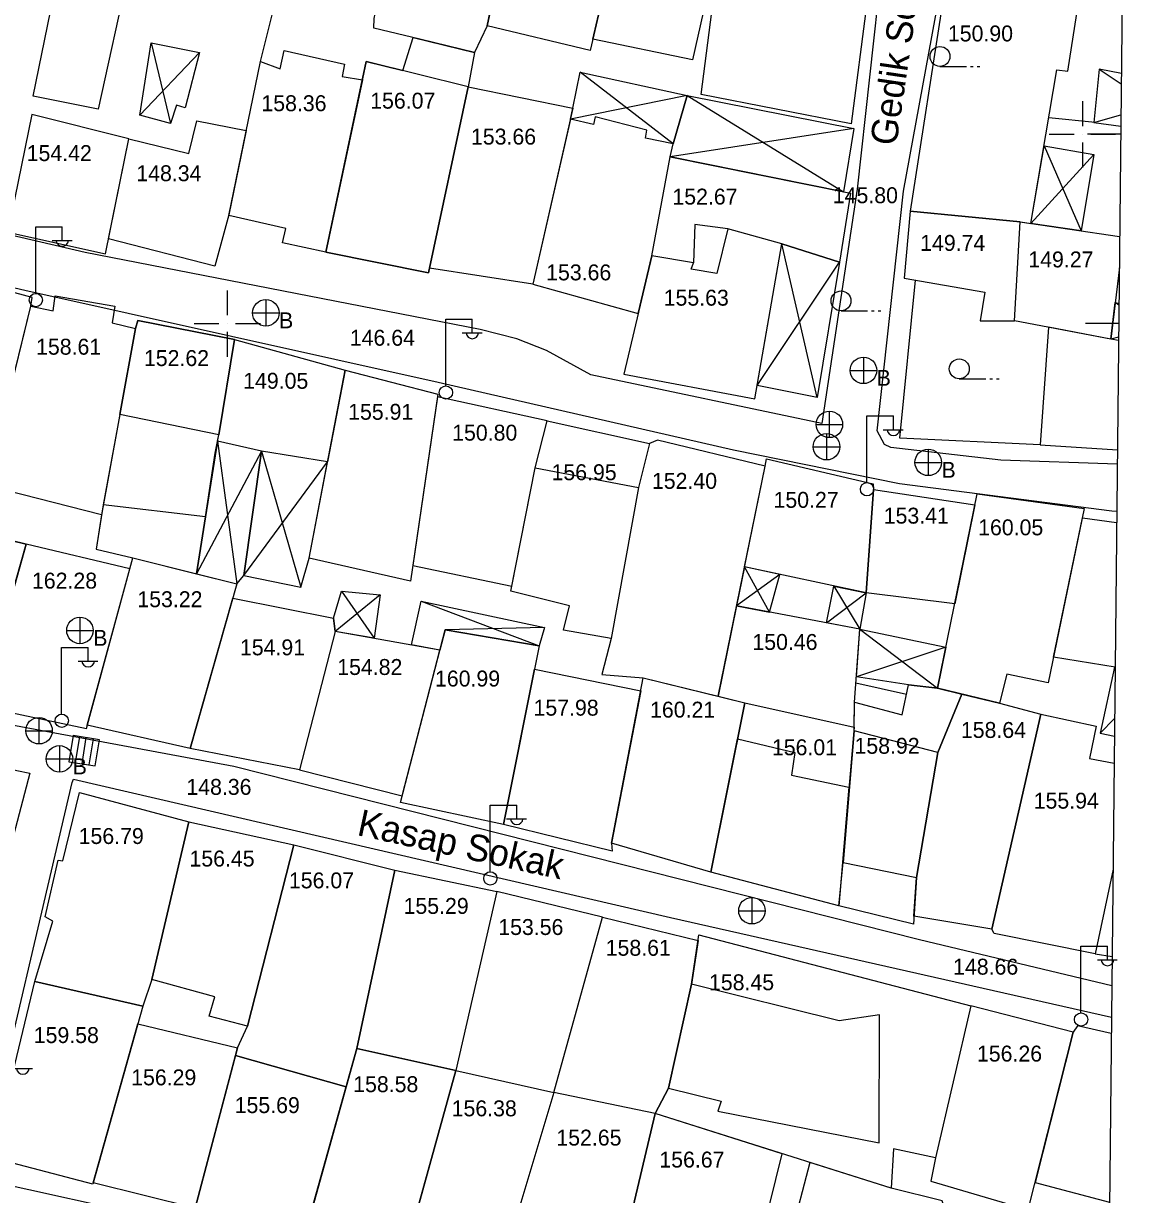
# Model space of a CAD drawing. Extents: x 419677 to 421689, y 4450851 to 4452923.
# Drawn here: x 420620.2 to 420705.3, y 4451920.1 to 4452008.4 of the extents above; entities that cross this region are included whole.
import ezdxf

# ---------------------------------------------------------------- set-up
doc = ezdxf.new("R2010")
doc.units = 0
doc.layers.add('AA_HH', color=7, linetype='Continuous')

msp = doc.modelspace()

# ---------------------------------------------------------------- linework, layer by layer
at = {"layer": 'AA_HH'}
for p, q in [((420629.792, 4452006.9), (420631.253, 4452000.805)), ((420633.451, 4452006.172), (420628.961, 4452001.434)), ((420689.259, 4452005.116), (420691.259, 4452005.116)), ((420691.559, 4452005.116), (420691.759, 4452005.116)), ((420692.059, 4452005.116), (420692.259, 4452005.116)), ((420669.145, 4451999.272), (420662.128, 4452004.684)), ((420701.245, 4452004.898), (420702.922, 4452003.793)), ((420670.195, 4452002.929), (420661.405, 4452001.133)), ((420670.195, 4452002.929), (420681.98, 4451995.673)), ((420700, 4452002.5), (420700, 4452000.625)), ((420700.844, 4452000.892), (420702.898, 4452001.464)), ((420682.771, 4452000.443), (420668.916, 4451998.301)), ((420697.5, 4452000), (420699.375, 4452000)), ((420700, 4452000), (420700, 4452000)), ((420702.883, 4452000), (420700.383, 4452000)), ((420700.625, 4452000), (420702.5, 4452000)), ((420697.103, 4451999.143), (420699.902, 4451992.726)), ((420700, 4451999.375), (420700, 4451997.5)), ((420700.861, 4451998.472), (420696.116, 4451993.288)), ((420621.105, 4451988.037), (420621.105, 4451993.037)), ((420621.105, 4451993.037), (420623.105, 4451993.037)), ((420623.105, 4451992.037), (420623.105, 4451993.037)), ((420622.345, 4451991.997), (420623.845, 4451991.997)), ((420680.003, 4451980.173), (420677.342, 4451991.748)), ((420675.47, 4451981.068), (420681.692, 4451990.375)), ((420635.536, 4451988.236), (420635.536, 4451986.361)), ((420638.444, 4451987.545), (420638.444, 4451985.545)), ((420681.802, 4451986.702), (420683.802, 4451986.702)), ((420684.102, 4451986.702), (420684.302, 4451986.702)), ((420684.602, 4451986.702), (420684.802, 4451986.702)), ((420702.747, 4451987.116), (420702.456, 4451987.316)), ((420633.036, 4451985.736), (420634.911, 4451985.736)), ((420635.536, 4451985.736), (420635.536, 4451985.736)), ((420636.161, 4451985.736), (420638.036, 4451985.736)), ((420637.444, 4451986.545), (420639.444, 4451986.545)), ((420652.011, 4451981.071), (420652.011, 4451986.071)), ((420652.011, 4451986.071), (420654.011, 4451986.071)), ((420654.011, 4451985.071), (420654.011, 4451986.071)), ((420702.733, 4451985.736), (420700.233, 4451985.736)), ((420635.536, 4451985.111), (420635.536, 4451983.236)), ((420653.251, 4451985.031), (420654.751, 4451985.031)), ((420702.722, 4451984.717), (420702.125, 4451984.567)), ((420683.489, 4451983.213), (420683.489, 4451981.213)), ((420682.489, 4451982.213), (420684.489, 4451982.213)), ((420690.712, 4451981.579), (420692.712, 4451981.579)), ((420693.012, 4451981.579), (420693.212, 4451981.579)), ((420693.512, 4451981.579), (420693.712, 4451981.579)), ((420680.939, 4451977.137), (420680.939, 4451979.137)), ((420683.747, 4451973.777), (420683.747, 4451978.777)), ((420683.747, 4451978.777), (420685.747, 4451978.777)), ((420685.747, 4451977.777), (420685.747, 4451978.777)), ((420679.919, 4451978.127), (420681.919, 4451978.127)), ((420634.816, 4451976.87), (420636.271, 4451966.121)), ((420680.722, 4451975.454), (420680.722, 4451977.454)), ((420684.987, 4451977.737), (420686.487, 4451977.737)), ((420638.111, 4451976.123), (420633.217, 4451966.884)), ((420638.111, 4451976.123), (420641.091, 4451965.886)), ((420679.702, 4451976.444), (420681.702, 4451976.444)), ((420688.375, 4451976.281), (420688.375, 4451974.281)), ((420636.788, 4451966.759), (420643.095, 4451975.319)), ((420687.375, 4451975.281), (420689.375, 4451975.281)), ((420676.4, 4451964.003), (420674.532, 4451967.408)), ((420677.185, 4451966.838), (420673.934, 4451964.468)), ((420644.157, 4451965.569), (420646.62, 4451962.024)), ((420680.708, 4451963.19), (420683.699, 4451965.44)), ((420681.265, 4451965.962), (420683.212, 4451962.717)), ((420647.067, 4451965.292), (420643.667, 4451962.549)), ((420650.145, 4451964.825), (420659.057, 4451961.455)), ((420624.438, 4451963.62), (420624.438, 4451961.62)), ((420659.443, 4451962.848), (420651.968, 4451962.663)), ((420659.443, 4451962.848), (420651.968, 4451962.663)), ((420623.438, 4451962.62), (420625.438, 4451962.62)), ((420683.212, 4451962.717), (420689.08, 4451958.266)), ((420623.052, 4451956.342), (420623.052, 4451961.342)), ((420623.052, 4451961.342), (420625.052, 4451961.342)), ((420625.052, 4451960.342), (420625.052, 4451961.342)), ((420689.707, 4451961.354), (420682.957, 4451959.135)), ((420624.292, 4451960.302), (420625.792, 4451960.302)), ((420702.402, 4451959.86), (420702.46, 4451959.702)), ((420621.367, 4451954.057), (420621.367, 4451956.057)), ((420701.335, 4451954.88), (420702.421, 4451955.972)), ((420620.347, 4451955.047), (420622.347, 4451955.047)), ((420622.89, 4451953.938), (420622.89, 4451951.938)), ((420623.927, 4451954.702), (420623.609, 4451952.727)), ((420623.927, 4451954.702), (420623.609, 4451952.727)), ((420625.902, 4451954.384), (420623.927, 4451954.702)), ((420625.902, 4451954.384), (420623.927, 4451954.702)), ((420624.108, 4451952.647), (420624.425, 4451954.622)), ((420624.597, 4451952.568), (420624.914, 4451954.543)), ((420625.137, 4451952.481), (420625.455, 4451954.456)), ((420625.584, 4451952.41), (420625.902, 4451954.384)), ((420625.584, 4451952.41), (420625.902, 4451954.384)), ((420621.89, 4451952.938), (420623.89, 4451952.938)), ((420623.609, 4451952.727), (420625.584, 4451952.41)), ((420623.609, 4451952.727), (420625.584, 4451952.41)), ((420655.358, 4451944.46), (420655.358, 4451949.46)), ((420655.358, 4451949.46), (420657.358, 4451949.46)), ((420657.358, 4451948.46), (420657.358, 4451949.46)), ((420656.598, 4451948.42), (420658.098, 4451948.42)), ((420675.102, 4451940.495), (420675.102, 4451942.495)), ((420674.082, 4451941.485), (420676.082, 4451941.485)), ((420699.884, 4451933.829), (420699.884, 4451938.829)), ((420699.884, 4451938.829), (420701.884, 4451938.829)), ((420701.884, 4451937.829), (420701.884, 4451938.829)), ((420701.124, 4451937.789), (420702.624, 4451937.789)), ((420619.371, 4451929.611), (420620.871, 4451929.611))]:
    msp.add_line(p, q, dxfattribs=at)
for points in [[(420173.096, 4452234.536), (420705.284, 4452228.915), (420698.004, 4451534.891), (420165.768, 4451540.511)], [(420670.878, 4452024.153), (420685.229, 4452021.295), (420685.812, 4452021.198), (420683.01, 4451995.858), (420680.354, 4451978.203), (420662.951, 4451981.882), (420659.607, 4451983.704), (420657.366, 4451984.601), (420654.603, 4451985.3), (420624.839, 4451991.097), (420585.696, 4452000.208), (420549.976, 4452009.581), (420549.652, 4452009.741), (420561.271, 4452048.748), (420561.435, 4452049.217), (420579.914, 4452044.871), (420613.247, 4452037.39), (420651.639, 4452028.787), (420665.358, 4452025.698)], [(420658.983, 4452026.56), (420667.218, 4452024.838), (420662.883, 4452006.31), (420655.122, 4452008.162)], [(420674.506, 4452022.913), (420670.598, 4452005.612), (420663.085, 4452007.171), (420667.218, 4452024.838)], [(420623.108, 4452013.585), (420628.096, 4452012.316), (420625.81, 4452001.885), (420620.919, 4452002.877)], [(420647.37, 4452012.254), (420655.572, 4452010.305), (420655.122, 4452008.162), (420654.171, 4452006.156), (420650.064, 4452007.159), (420646.582, 4452007.987), (420646.613, 4452008.715)], [(420683.737, 4452009.875), (420682.558, 4452000.798), (420671.254, 4452002.989), (420672.069, 4452009.224), (420672.918, 4452009.061), (420673.432, 4452012.473)], [(420687.01, 4451994.204), (420695.303, 4451993.409), (420696.116, 4451993.288), (420698.067, 4452004.869), (420698.896, 4452004.745), (420699.578, 4452009.092), (420689.55, 4452010.552)], [(420629.792, 4452006.9), (420633.451, 4452006.172), (420632.37, 4452002), (420631.713, 4452002.198), (420631.253, 4452000.805), (420628.961, 4452001.434)], [(420649.562, 4452007.282), (420654.171, 4452006.156), (420653.688, 4452003.576), (420650.7, 4451989.574), (420642.971, 4451991.126), (420646.016, 4452005.488), (420648.771, 4452004.802)], [(420638.042, 4452005.476), (420639.515, 4452004.925), (420639.824, 4452006.319), (420644.372, 4452005.28), (420644.209, 4452004.349), (420645.723, 4452004.111), (420642.971, 4451991.126), (420639.712, 4451991.835), (420639.966, 4451992.911), (420635.65, 4451993.876)], [(420646.016, 4452005.488), (420642.971, 4451991.126), (420650.7, 4451989.574), (420653.688, 4452003.576)], [(420670.195, 4452002.929), (420669.145, 4451999.272), (420667.067, 4451999.699), (420667.155, 4452000.314), (420663.262, 4452001.327), (420663.154, 4452000.734), (420661.405, 4452001.133), (420661.595, 4452001.967), (420662.128, 4452004.684)], [(420661.595, 4452001.967), (420658.567, 4451988.698), (420650.773, 4451989.914), (420653.688, 4452003.576)], [(420670.195, 4452002.929), (420682.771, 4452000.443), (420681.98, 4451995.673), (420668.916, 4451998.301), (420669.145, 4451999.272)], [(420620.812, 4452001.493), (420619.001, 4451992.62), (420626.365, 4451990.997), (420628.125, 4451999.66)], [(420633.256, 4452001.023), (420636.972, 4452000.285), (420635.66, 4451993.924), (420634.591, 4451990.054), (420626.594, 4451992.125), (420628.125, 4451999.66), (420632.647, 4451998.554)], [(420668.916, 4451998.301), (420669.145, 4451999.272), (420667.067, 4451999.699), (420667.155, 4452000.314), (420663.262, 4452001.327), (420663.154, 4452000.734), (420661.405, 4452001.133), (420658.567, 4451988.698), (420666.511, 4451986.505), (420667.542, 4451990.85)], [(420697.103, 4451999.143), (420700.861, 4451998.472), (420699.902, 4451992.726), (420696.116, 4451993.288)], [(420682.509, 4451995.566), (420681.692, 4451990.375), (420677.342, 4451991.748), (420673.261, 4451992.875), (420670.794, 4451993.211), (420670.684, 4451990.315), (420667.542, 4451990.85), (420668.916, 4451998.301)], [(420686.548, 4451989.15), (420692.633, 4451988.114), (420692.28, 4451985.949), (420694.883, 4451985.944), (420695.303, 4451993.409), (420687.01, 4451994.204)], [(420673.261, 4451992.875), (420672.449, 4451989.518), (420670.516, 4451989.832), (420670.684, 4451990.315), (420667.542, 4451990.85), (420665.428, 4451981.936), (420675.293, 4451980.059), (420677.342, 4451991.748)], [(420680.003, 4451980.173), (420675.47, 4451981.068), (420677.342, 4451991.748), (420681.692, 4451990.375)], [(420610.189, 4451990.571), (420606.095, 4451976.607), (420610.309, 4451975.516), (420611.364, 4451979.677), (420618.646, 4451978.536), (420620.725, 4451987.054), (420620.84, 4451987.698)], [(420620.725, 4451987.054), (420622.414, 4451986.693), (420622.57, 4451987.828), (420627.066, 4451987.061), (420626.861, 4451985.795), (420628.636, 4451985.364), (420626.062, 4451971.335), (420618.874, 4451973.175), (420619.119, 4451974.305), (420617.725, 4451974.765)], [(420634.64, 4451975.969), (420634.912, 4451977.364), (420636.088, 4451984.542), (420628.794, 4451985.983), (420628.636, 4451985.364), (420627.447, 4451978.884), (420626.197, 4451972.071), (420625.649, 4451968.736), (420628.42, 4451968.082), (420633.217, 4451966.884), (420633.896, 4451971.172)], [(420634.912, 4451977.364), (420627.447, 4451978.884), (420628.636, 4451985.364), (420628.794, 4451985.983), (420636.088, 4451984.542)], [(420638.111, 4451976.123), (420634.816, 4451976.87), (420634.912, 4451977.364), (420636.088, 4451984.542), (420644.416, 4451982.219), (420643.095, 4451975.319)], [(420651.416, 4451980.433), (420649.357, 4451966.343), (420641.706, 4451968.066), (420644.416, 4451982.219)], [(420649.528, 4451967.51), (420656.981, 4451965.943), (420658.741, 4451974.862), (420659.66, 4451978.418), (420651.386, 4451980.228)], [(420599.898, 4451956.597), (420619.688, 4451952.078), (420620.67, 4451951.854), (420614.923, 4451930.111), (420610.459, 4451914.103), (420610.151, 4451913.712), (420609.283, 4451913.089), (420608.057, 4451912.7), (420606.696, 4451912.61), (420606.221, 4451912.666), (420575.227, 4451938.97), (420539.411, 4451969.686), (420537.128, 4451974.287), (420536.654, 4451976.285), (420536.382, 4451977.798), (420536.326, 4451978.277), (420536.491, 4451978.746), (420537.351, 4451979.15), (420540.368, 4451977.45), (420562.41, 4451967.526), (420578.439, 4451960.635), (420594.329, 4451957.779)], [(420659.66, 4451978.418), (420667.355, 4451976.694), (420666.535, 4451973.379), (420664.469, 4451962.012), (420660.892, 4451962.651), (420661.341, 4451964.463), (420656.911, 4451965.584), (420658.741, 4451974.862)], [(420638.111, 4451976.123), (420634.816, 4451976.87), (420633.896, 4451971.172), (420633.217, 4451966.884), (420636.271, 4451966.121), (420636.788, 4451966.759)], [(420664.469, 4451962.012), (420663.783, 4451959.295), (420666.893, 4451959.049), (420672.549, 4451957.659), (420676.074, 4451974.993), (420667.969, 4451976.959), (420667.355, 4451976.694), (420666.535, 4451973.379), (420664.469, 4451962.012)], [(420638.111, 4451976.123), (420636.788, 4451966.759), (420641.091, 4451965.886), (420641.706, 4451968.066), (420643.095, 4451975.319)], [(420676.074, 4451974.993), (420676.185, 4451975.55), (420684.211, 4451973.67), (420684.244, 4451973.229), (420683.699, 4451965.44), (420674.532, 4451967.408)], [(420666.535, 4451973.379), (420664.469, 4451962.012), (420660.892, 4451962.651), (420661.341, 4451964.463), (420656.911, 4451965.584), (420658.741, 4451974.862)], [(420683.699, 4451965.44), (420684.244, 4451973.229), (420691.885, 4451972.078), (420690.371, 4451964.622)], [(420692.056, 4451972.923), (420700.135, 4451971.808), (420697.418, 4451958.659), (420694.289, 4451959.324), (420693.736, 4451957.136), (420689.08, 4451958.266)], [(420633.217, 4451966.884), (420633.896, 4451971.172), (420626.197, 4451972.071), (420626.062, 4451971.335), (420625.649, 4451968.736), (420628.42, 4451968.082)], [(420609.243, 4451958.005), (420611.703, 4451965.993), (420613.036, 4451970.913), (420620.377, 4451969.131), (420618.928, 4451963.973), (420616.948, 4451956.925), (420616.788, 4451956.282)], [(420613.036, 4451970.913), (420611.703, 4451965.993), (420618.928, 4451963.973), (420620.377, 4451969.131)], [(420620.377, 4451969.131), (420616.948, 4451956.925), (420624.921, 4451955.229), (420628.209, 4451967.261)], [(420636.271, 4451966.121), (420632.744, 4451953.718), (420624.991, 4451955.487), (420628.209, 4451967.261), (420628.42, 4451968.082)], [(420676.4, 4451964.003), (420677.185, 4451966.838), (420674.532, 4451967.408), (420673.934, 4451964.468)], [(420644.157, 4451965.569), (420647.067, 4451965.292), (420646.62, 4451962.024), (420643.667, 4451962.549), (420643.54, 4451963.542)], [(420680.708, 4451963.19), (420681.265, 4451965.962), (420683.699, 4451965.44), (420683.212, 4451962.717)], [(420635.964, 4451965.043), (420643.54, 4451963.542), (420643.667, 4451962.549), (420640.978, 4451952.105), (420632.744, 4451953.718)], [(420650.145, 4451964.825), (420659.443, 4451962.848), (420659.057, 4451961.455), (420651.968, 4451962.663), (420651.572, 4451961.142), (420649.426, 4451961.524)], [(420683.212, 4451962.717), (420673.934, 4451964.468), (420672.549, 4451957.659), (420674.54, 4451957.17), (420682.788, 4451955.336), (420682.82, 4451957.208)], [(420643.667, 4451962.549), (420640.978, 4451952.105), (420648.714, 4451950.149), (420651.572, 4451961.142)], [(420659.057, 4451961.455), (420656.373, 4451947.993), (420648.586, 4451949.654), (420651.968, 4451962.663)], [(420683.212, 4451962.717), (420689.707, 4451961.354), (420689.08, 4451958.266), (420686.897, 4451958.513), (420682.957, 4451959.135)], [(420658.708, 4451959.707), (420666.704, 4451958.065), (420664.493, 4451946.579), (420664.56, 4451945.995), (420656.373, 4451947.993)], [(420674.54, 4451957.17), (420671.995, 4451944.416), (420664.493, 4451946.579), (420666.893, 4451959.049)], [(420682.82, 4451957.208), (420686.408, 4451956.256), (420686.897, 4451958.513), (420689.08, 4451958.266), (420690.905, 4451957.823), (420689.097, 4451953.421), (420687.484, 4451943.999), (420687.26, 4451940.481), (420681.631, 4451941.875), (420681.957, 4451945.143), (420682.783, 4451955.066)], [(420693.156, 4451940.104), (420687.299, 4451941.086), (420687.484, 4451943.999), (420689.097, 4451953.421), (420690.905, 4451957.823), (420693.736, 4451957.136), (420696.851, 4451956.306)], [(420674.54, 4451957.17), (420682.788, 4451955.336), (420681.631, 4451941.875), (420671.995, 4451944.416)], [(420682.783, 4451955.066), (420681.957, 4451945.143), (420687.484, 4451943.999), (420689.097, 4451953.421)], [(420673.997, 4451954.445), (420678.32, 4451953.418), (420678.076, 4451951.709), (420682.398, 4451950.802), (420681.631, 4451941.875), (420671.995, 4451944.416)], [(420624.396, 4451950.412), (420632.65, 4451948.189), (420629.843, 4451936.311), (420629.169, 4451934.301), (420621.035, 4451936.16), (420622.397, 4451940.714), (420621.804, 4451941.052), (420622.796, 4451945.307), (420623.152, 4451945.248)], [(420640.566, 4451946.474), (420637.063, 4451932.811), (420634.177, 4451933.557), (420634.591, 4451935.017), (420629.843, 4451936.311), (420632.65, 4451948.189)], [(420640.566, 4451946.474), (420648.16, 4451944.547), (420645.316, 4451931.123), (420644.509, 4451928.242), (420636.152, 4451930.585), (420636.305, 4451931.164), (420637.063, 4451932.811)], [(420648.16, 4451944.547), (420655.868, 4451942.956), (420652.756, 4451929.473), (420645.316, 4451931.123)], [(420660.149, 4451927.803), (420663.812, 4451941.017), (420655.868, 4451942.956), (420652.756, 4451929.473)], [(420663.812, 4451941.017), (420671.025, 4451939.264), (420670.525, 4451935.979), (420668.8, 4451928.141), (420667.792, 4451926.228), (420660.149, 4451927.803)], [(420671.089, 4451939.688), (420691.593, 4451934.343), (420688.928, 4451922.878), (420685.748, 4451923.567), (420685.59, 4451920.596), (420667.792, 4451926.228), (420668.8, 4451928.141), (420670.525, 4451935.979)], [(420621.035, 4451936.16), (420629.169, 4451934.301), (420625.406, 4451920.895), (420617.815, 4451922.889)], [(420670.525, 4451935.979), (420668.8, 4451928.141), (420672.77, 4451927.153), (420672.519, 4451926.386), (420684.674, 4451924.011), (420684.708, 4451933.653), (420681.663, 4451933.203)], [(420699.31, 4451932.354), (420691.593, 4451934.343), (420688.928, 4451922.878), (420688.571, 4451921.115), (420695.904, 4451918.965)], [(420628.797, 4451932.975), (420636.305, 4451931.164), (420633.109, 4451919.078), (420625.435, 4451920.998)], [(420652.756, 4451929.473), (420648.649, 4451914.579), (420641.064, 4451915.945), (420645.316, 4451931.123)], [(420636.152, 4451930.585), (420644.509, 4451928.242), (420641.376, 4451917.058), (420633.109, 4451919.078)], [(420656.094, 4451914.248), (420649.051, 4451916.038), (420652.756, 4451929.473), (420660.149, 4451927.803)], [(420660.149, 4451927.803), (420656.094, 4451914.248), (420664.558, 4451912.541), (420667.792, 4451926.228), (420660.149, 4451927.803)], [(420675.929, 4451917.371), (420677.373, 4451923.196), (420667.792, 4451926.228), (420664.558, 4451912.541), (420669.497, 4451911.507), (420674.271, 4451910.47)], [(420691.533, 4451912.886), (420689.434, 4451919.649), (420685.59, 4451920.596), (420679.456, 4451922.537), (420678.015, 4451917.068), (420681.929, 4451916.498), (420682.587, 4451913.26), (420686.308, 4451913.014)]]:
    msp.add_lwpolyline(points, close=True, dxfattribs=at)
for points in [[(420702.622, 4451975.153), (420693.835, 4451975.436), (420685.556, 4451976.399), (420685.087, 4451976.639), (420684.537, 4451977.653), (420686.514, 4451995.711), (420689.864, 4452014.079), (420691.433, 4452026.242), (420691.595, 4452026.639), (420703.15, 4452025.467)], [(420638.042, 4452005.476), (420639.21, 4452010.132)], [(420702.21, 4451935.845), (420687.724, 4451939.317), (420636.039, 4451952.377), (420606.855, 4451957.803), (420581.37, 4451963.147), (420580.063, 4451963.458), (420542.587, 4451980.129), (420541.331, 4451980.804), (420540.264, 4451981.653), (420539.607, 4451982.704), (420539.536, 4451984.683), (420540.309, 4451987.649), (420546.575, 4452004.907), (420546.696, 4452005.195), (420547.212, 4452005.283), (420561.716, 4452002.19), (420589.529, 4451995.432), (420620.295, 4451988.257), (420651.436, 4451981.323), (420673.705, 4451976.223), (420686.215, 4451973.689), (420702.224, 4451971.63), (420702.585, 4451971.6)], [(420702.931, 4452004.585), (420701.245, 4452004.898), (420700.844, 4452000.892), (420702.889, 4452000.621)], [(420700.945, 4452000.879), (420697.457, 4452001.249)], [(420702.778, 4451989.996), (420702.125, 4451984.567), (420694.883, 4451985.944), (420695.303, 4451993.409), (420702.802, 4451992.295)], [(420696.805, 4451976.61), (420686.229, 4451977.113), (420687.418, 4451989.002)], [(420702.72, 4451984.456), (420702.125, 4451984.567), (420702.456, 4451987.316), (420702.749, 4451987.277)], [(420702.72, 4451984.456), (420702.125, 4451984.567), (420697.435, 4451985.459), (420696.805, 4451976.61), (420702.633, 4451976.239)], [(420702.461, 4451959.85), (420697.821, 4451960.61), (420699.99, 4451971.107), (420702.576, 4451970.763)], [(420702.461, 4451959.85), (420702.402, 4451959.86), (420701.335, 4451954.88), (420702.407, 4451954.66)], [(420682.924, 4451958.67), (420686.745, 4451957.811)], [(420702.302, 4451944.628), (420700.964, 4451938.262), (420693.346, 4451939.782), (420693.156, 4451940.104), (420696.851, 4451956.306), (420701.038, 4451955.416), (420700.518, 4451952.973), (420702.386, 4451952.624)], [(420663.582, 4451890.995), (420666.146, 4451900.132), (420668.279, 4451909.918), (420668.145, 4451910.253), (420643.168, 4451915.466), (420617.258, 4451921.194), (420616.864, 4451921.43), (420623.862, 4451951.167), (420623.945, 4451951.419), (420668.952, 4451940.98), (420702.185, 4451933.487)], [(420702.302, 4451944.628), (420700.964, 4451938.262), (420702.233, 4451938.047)], [(420702.172, 4451932.256), (420699.618, 4451932.825), (420699.31, 4451932.354), (420696.428, 4451921.027), (420702.039, 4451919.537)]]:
    msp.add_lwpolyline(points, dxfattribs=at)
for centre, radius in [((420689.259, 4452005.866), 0.75), ((420621.115, 4451987.513), 0.5), ((420638.444, 4451986.545), 1), ((420681.802, 4451987.452), 0.75), ((420683.489, 4451982.213), 1), ((420690.712, 4451982.329), 0.75), ((420652.021, 4451980.546), 0.5), ((420680.924, 4451978.145), 1), ((420680.707, 4451976.462), 1), ((420688.375, 4451975.281), 1), ((420683.757, 4451973.253), 0.5), ((420624.438, 4451962.62), 1), ((420621.352, 4451955.065), 1), ((420623.062, 4451955.818), 0.5), ((420622.89, 4451952.938), 1), ((420655.368, 4451943.935), 0.5), ((420675.086, 4451941.504), 1), ((420699.894, 4451933.304), 0.5)]:
    msp.add_circle(centre, radius, dxfattribs=at)
for centre in [(420623.105, 4451992.041), (420654.011, 4451985.075), (420685.747, 4451977.781), (420625.052, 4451960.346), (420657.358, 4451948.463), (420701.884, 4451937.833), (420620.131, 4451929.655)]:
    msp.add_arc(centre, 0.474, 184.83843, 355.14641, dxfattribs=at)

# ---------------------------------------------------------------- texts
for s, height, rotation, p in [('Gedik Sokak', 2, 81.68379, (420685.963, 4451999.075)), ('145.80 ', 1.2, 0.00255, (420681.183, 4451994.808)), ('146.64 ', 1.2, 0.00255, (420644.778, 4451984.071)), ('148.36 ', 1.2, 0.00255, (420632.458, 4451950.231)), ('Kasap Sokak', 2, 347.73248, (420645.246, 4451947.208)), ('148.66 ', 1.2, 0.00255, (420690.249, 4451936.684))]:
    msp.add_text(s, height=height, rotation=rotation, dxfattribs=at).set_placement(p)
for s, p in [('150.90', (420689.857, 4452006.999)), ('158.36', (420638.113, 4452001.742)), ('156.07 ', (420646.315, 4452001.933)), ('153.66 ', (420653.91, 4451999.226)), ('154.42', (420620.423, 4451997.984)), ('148.34', (420628.686, 4451996.468)), ('152.67 ', (420669.092, 4451994.705)), ('149.74', (420687.765, 4451991.218)), ('149.27', (420695.919, 4451989.972)), ('153.66 ', (420659.575, 4451988.997)), ('155.63 ', (420668.434, 4451987.089)), ('B', (420639.444, 4451985.383)), ('158.61', (420621.13, 4451983.395)), ('152.62', (420629.26, 4451982.54)), ('B', (420684.489, 4451981.052)), ('149.05', (420636.739, 4451980.828)), ('155.91', (420644.653, 4451978.492)), ('150.80', (420652.492, 4451976.919)), ('156.95', (420659.982, 4451973.938)), ('B', (420689.375, 4451974.119)), ('152.40', (420667.549, 4451973.288)), ('150.27', (420676.714, 4451971.857)), ('153.41', (420685.018, 4451970.667)), ('160.05', (420692.136, 4451969.787)), ('162.28', (420620.821, 4451965.771)), ('153.22', (420628.763, 4451964.371)), ('B', (420625.438, 4451961.459)), ('154.91', (420636.497, 4451960.745)), ('150.46', (420675.12, 4451961.149)), ('154.82', (420643.83, 4451959.264)), ('160.99', (420651.198, 4451958.393)), ('157.98', (420658.625, 4451956.198)), ('160.21', (420667.408, 4451956.05)), ('158.64 ', (420690.835, 4451954.519)), ('156.01', (420676.593, 4451953.213)), ('158.92', (420682.816, 4451953.325)), ('B', (420623.89, 4451951.777)), ('155.94 ', (420696.323, 4451949.191)), ('156.79', (420624.34, 4451946.529)), ('156.45', (420632.692, 4451944.831)), ('156.07', (420640.188, 4451943.188)), ('155.29', (420648.828, 4451941.262)), ('153.56', (420655.967, 4451939.673)), ('158.61', (420664.064, 4451938.107)), ('158.45', (420671.85, 4451935.507)), ('159.58', (420620.955, 4451931.531)), ('156.26', (420692.047, 4451930.136)), ('156.29', (420628.298, 4451928.345)), ('158.58', (420645.033, 4451927.831)), ('155.69', (420636.101, 4451926.255)), ('156.38', (420652.454, 4451926.011)), ('152.65', (420660.345, 4451923.806)), ('156.67', (420668.107, 4451922.15))]:
    msp.add_text(s, height=1.2, dxfattribs=at).set_placement(p)

doc.saveas('drawing.dxf')
